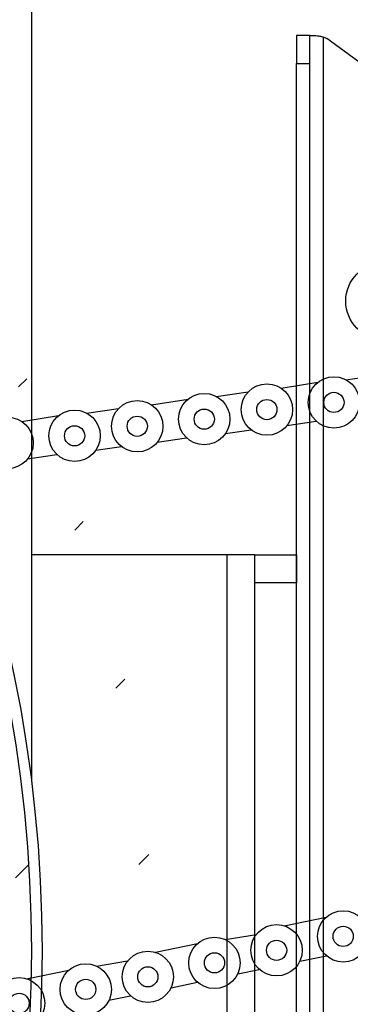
# Model space of a CAD drawing. Header units: inches. Extents: x 170 to 284, y 215 to 248.
# Tile 663 of 1056: x 211.523 to 211.623, y 244.496 to 244.795. Entities that reach past the tile are written whole.
import ezdxf

# ---------------------------------------------------------------- set-up
doc = ezdxf.new("R2010")
doc.units = ezdxf.units.IN
doc.header["$LTSCALE"] = 0.25
doc.header["$MEASUREMENT"] = 0
doc.layers.add('ANNOTATIONS', color=1, linetype='Continuous')
doc.layers.add('LH FRONT OF HOOD', color=7, linetype='Continuous')
doc.styles.add('ARIAL', font='arial.ttf', dxfattribs={"height": 0.09375})
doc.dimstyles.new('STANDARD$0', dxfattribs={"dimtxt": 0.09375, "dimasz": 0.09375, "dimexe": 0.03125, "dimexo": 0.046875, "dimgap": 0.09, "dimtad": 0, "dimtih": 1, "dimtoh": 1, "dimdec": 4, "dimzin": 0, "dimdsep": 46, "dimtxsty": 'ARIAL', "dimcen": 0.09, "dimadec": 0, "dimazin": 0, "dimtfac": 1, "dimtdec": 4, "dimtofl": 0, "dimtmove": 0, "dimatfit": 1, "dimfxl": 1, "dimtolj": 1, "dimtzin": 0, "dimarcsym": 0})

# ---------------------------------------------------------------- blocks, each defined once
blk = doc.blocks.new('*D45')
at = {"layer": 'ANNOTATIONS', "color": 0, "lineweight": -2, "transparency": 16777216}
for p, q in [((210.62778, 245.34601), (210.62778, 246.07988)), ((211.97622, 244.78775), (211.97622, 246.07988)), ((210.72153, 246.04863), (210.99173, 246.04863)), ((211.88247, 246.04863), (211.61228, 246.04863))]:
    blk.add_line(p, q, dxfattribs=at)
at = {"layer": 'ANNOTATIONS', "color": 0, "transparency": 16777216}
for points in [[(210.72153, 246.06426), (210.72153, 246.03301), (210.62778, 246.04863)], [(211.88247, 246.06426), (211.88247, 246.03301), (211.97622, 246.04863)]]:
    blk.add_solid(points, dxfattribs=at)
at = {"layer": 'defpoints', "color": 0, "transparency": 16777216}
for p in [(211.97622, 246.04863), (210.62778, 245.29913), (211.97622, 244.74088)]:
    blk.add_point(p, dxfattribs=at)
at = {"layer": 'ANNOTATIONS', "color": 0, "transparency": 16777216, "insert": (211.302, 246.04863), "char_height": 0.09375, "attachment_point": 5, "style": 'ARIAL'}
blk.add_mtext('\\A1;DIM "A"', dxfattribs=at)
blk = doc.blocks.new('*D41')
at = {"layer": 'ANNOTATIONS', "color": 0, "lineweight": -2, "transparency": 16777216}
for p, q in [((211.57349, 244.92629), (212.90801, 244.92629)), ((212.87676, 244.83254), (212.87676, 242.57059)), ((212.87676, 239.87378), (212.87676, 242.13573)), ((212.41159, 239.78003), (212.90801, 239.78003))]:
    blk.add_line(p, q, dxfattribs=at)
at = {"layer": 'ANNOTATIONS', "color": 0, "transparency": 16777216}
for points in [[(212.86114, 244.83254), (212.89239, 244.83254), (212.87676, 244.92629)], [(212.86114, 239.87378), (212.89239, 239.87378), (212.87676, 239.78003)]]:
    blk.add_solid(points, dxfattribs=at)
at = {"layer": 'defpoints', "color": 0, "transparency": 16777216}
for p in [(211.52661, 244.92629), (212.36472, 239.78003), (212.87676, 239.78003)]:
    blk.add_point(p, dxfattribs=at)
at = {"layer": 'ANNOTATIONS', "color": 0, "transparency": 16777216, "insert": (212.87676, 242.35316), "char_height": 0.09375, "attachment_point": 5, "style": 'ARIAL'}
blk.add_mtext('\\A1;TOTAL\\PHEIGHT', dxfattribs=at)

msp = doc.modelspace()

# ---------------------------------------------------------------- hatches: boundary and pattern name
at = {"layer": 'LH FRONT OF HOOD'}
h = msp.add_hatch(dxfattribs=at)
h.set_pattern_fill('ANSI31', color=256, scale=0.342412, style=0)
h.set_pattern_definition([(45, (200.789666, 238.187647), (-0.03026527, 0.03026527), [])])
edge = h.paths.add_edge_path(flags=0)
edge.add_arc((211.07631, 244.07987), 0.0214, 90, 390.5225, ccw=False)
edge.add_line((211.07631, 244.10127), (211.14907, 244.10127))
edge.add_arc((211.14907, 244.51217), 0.41089, 270, 450)
edge.add_line((211.14907, 244.92306), (210.66541, 244.92306))
edge.add_arc((210.66541, 244.92734), 0.00428, 180, 270, ccw=False)
edge.add_line((210.66113, 244.92734), (210.66113, 244.97014))
edge.add_arc((210.66541, 244.97014), 0.00428, 360, 540, ccw=False)
edge.add_line((210.66969, 244.97014), (210.66969, 244.92734))
edge.add_line((210.66969, 244.92734), (210.66646, 244.92734))
edge.add_line((210.66646, 244.92734), (210.66646, 244.97014))
edge.add_arc((210.66541, 244.97014), 0.00105, 360, 540)
edge.add_line((210.66436, 244.97014), (210.66436, 244.92734))
edge.add_arc((210.66541, 244.92734), 0.00105, 180, 270)
edge.add_line((210.66541, 244.92629), (211.14907, 244.92629))
edge.add_arc((211.14907, 244.51217), 0.41413, 270, 450, ccw=False)
edge.add_line((211.14907, 244.09804), (211.07631, 244.09804))
edge.add_arc((211.07631, 244.07987), 0.01817, 450, 750.5225)
edge.add_arc((211.09105, 244.08856), 0.00105, 390.5225, 495)
edge.add_line((211.09031, 244.08931), (211.08162, 244.08061))
edge.add_line((211.08162, 244.08061), (211.07933, 244.0829))
edge.add_line((211.07933, 244.0829), (211.08803, 244.09159))
edge.add_arc((211.09105, 244.08856), 0.00428, 390.5225, 495, ccw=False)
h = msp.add_hatch(dxfattribs=at)
h.set_pattern_fill('ANSI31', color=256, scale=0.342412, style=0)
h.set_pattern_definition([(45, (200.756314, 238.187647), (-0.03026527, 0.03026527), [])])
edge = h.paths.add_edge_path(flags=0)
edge.add_line((211.11572, 244.91878), (210.7733, 244.91878))
edge.add_line((210.7733, 244.91878), (210.7733, 244.92306))
edge.add_line((210.7733, 244.92306), (211.11572, 244.92306))
edge.add_arc((211.11572, 244.51217), 0.41089, 270, 450, ccw=False)
edge.add_line((211.11572, 244.10127), (211.04295, 244.10127))
edge.add_line((211.04295, 244.10127), (211.04295, 244.10555))
edge.add_line((211.04295, 244.10555), (211.11572, 244.10555))
edge.add_arc((211.11572, 244.51217), 0.40661, 270, 450)

# ---------------------------------------------------------------- linework, layer by layer
for p, q in [((211.52661, 244.56381), (211.52661, 244.92306)), ((211.52661, 244.56396), (211.52661, 244.92306)), ((211.61118, 244.79023), (211.60713, 244.79023)), ((211.60713, 244.79023), (211.60713, 244.7818)), ((211.61118, 244.7818), (211.61118, 244.79023)), ((211.61118, 244.79023), (211.61245, 244.79023)), ((211.61523, 244.78976), (211.61523, 244.20144)), ((211.66883, 244.75062), (211.61746, 244.78858)), ((211.60713, 244.7818), (211.61118, 244.7818)), ((211.60713, 244.2094), (211.60713, 244.7818)), ((211.61118, 244.2094), (211.61118, 244.7818)), ((211.62209, 244.68569), (211.63184, 244.68706)), ((211.60238, 244.68313), (211.61361, 244.6849)), ((211.56298, 244.67806), (211.57421, 244.67983)), ((211.58269, 244.68062), (211.59244, 244.68199)), ((211.54328, 244.67556), (211.55304, 244.67693)), ((211.52358, 244.673), (211.53481, 244.67477)), ((211.58551, 244.66934), (211.59332, 244.67045)), ((211.60418, 244.67174), (211.61307, 244.67314)), ((211.56477, 244.66668), (211.57367, 244.66808)), ((211.54611, 244.66428), (211.55392, 244.66538)), ((211.52537, 244.66161), (211.53427, 244.66301)), ((211.58591, 244.63251), (211.52661, 244.63251)), ((211.58591, 244.63251), (211.58591, 244.3587)), ((211.59447, 244.63251), (211.58591, 244.63251)), ((211.59447, 244.63251), (211.60713, 244.63251)), ((211.59447, 244.62395), (211.59447, 244.63251)), ((211.60713, 244.63251), (211.60713, 244.62395)), ((211.60713, 244.62395), (211.59447, 244.62395)), ((211.59447, 244.36725), (211.59447, 244.62395)), ((211.60713, 244.36725), (211.60713, 244.62395)), ((211.60332, 244.5198), (211.61615, 244.52246)), ((211.58545, 244.5156), (211.5949, 244.51717)), ((211.56419, 244.51174), (211.57702, 244.5144)), ((211.54633, 244.50755), (211.55578, 244.50911)), ((211.60808, 244.50901), (211.61617, 244.51069)), ((211.52507, 244.50369), (211.5379, 244.50635)), ((211.58921, 244.5052), (211.59579, 244.50656)), ((211.56896, 244.50096), (211.57705, 244.50263)), ((211.55008, 244.49715), (211.55667, 244.49851))]:
    msp.add_line(p, q, dxfattribs=at)
for centre, radius in [((211.63362, 244.70958), 0.01159), ((211.61846, 244.67879), 0.0078), ((211.59809, 244.67662), 0.0078), ((211.55869, 244.67155), 0.0078), ((211.57905, 244.67372), 0.0078), ((211.59809, 244.67662), 0.00307), ((211.61846, 244.67879), 0.00307), ((211.53965, 244.66865), 0.0078), ((211.57905, 244.67372), 0.00307), ((211.51929, 244.66649), 0.0078), ((211.55869, 244.67155), 0.00307), ((211.53965, 244.66865), 0.00307), ((211.62128, 244.51658), 0.0078), ((211.60103, 244.51234), 0.0078), ((211.62128, 244.51658), 0.00307), ((211.58215, 244.50853), 0.0078), ((211.60103, 244.51234), 0.00307), ((211.56191, 244.50429), 0.0078), ((211.58215, 244.50853), 0.00307), ((211.54303, 244.50048), 0.0078), ((211.56191, 244.50429), 0.00307), ((211.52278, 244.49624), 0.0078), ((211.54303, 244.50048), 0.00307), ((211.52278, 244.49624), 0.00307)]:
    msp.add_circle(centre, radius, dxfattribs=at)
for centre, radius, start, end in [((211.11572, 244.51217), 0.41413, 270, 90), ((211.11572, 244.51217), 0.41089, 270, 90), ((211.61245, 244.7818), 0.00843, 53.5355, 70.7672)]:
    msp.add_arc(centre, radius, start, end, dxfattribs=at)
msp.add_open_spline([(211.61245, 244.79023), (211.61278, 244.79022), (211.61346, 244.7902), (211.61447, 244.79001), (211.61505, 244.78982), (211.61523, 244.78976)], degree=3, knots=[0, 0, 0, 0, 0.410608, 0.82161, 1, 1, 1, 1], dxfattribs=at)

# ---------------------------------------------------------------- dimensions: what is measured, and where the dimension line sits
at = {"layer": 'ANNOTATIONS'}
dim = msp.add_linear_dim(base=(211.97622, 246.04863), p1=(210.62778, 245.29913), p2=(211.97622, 244.74088), text='DIM "A"', dimstyle='STANDARD$0', dxfattribs=at)
dim.commit()
dim.dimension.update_dxf_attribs({"geometry": '*D45', "text_midpoint": (211.302, 246.04863)})
dim = msp.add_linear_dim(base=(212.87676, 239.78003), p1=(211.52661, 244.92629), p2=(212.36472, 239.78003), angle=90, text='TOTAL\\PHEIGHT', dimstyle='STANDARD$0', dxfattribs=at)
dim.commit()
dim.dimension.update_dxf_attribs({"geometry": '*D41', "text_midpoint": (212.87676, 242.35316)})

doc.saveas('drawing.dxf')
